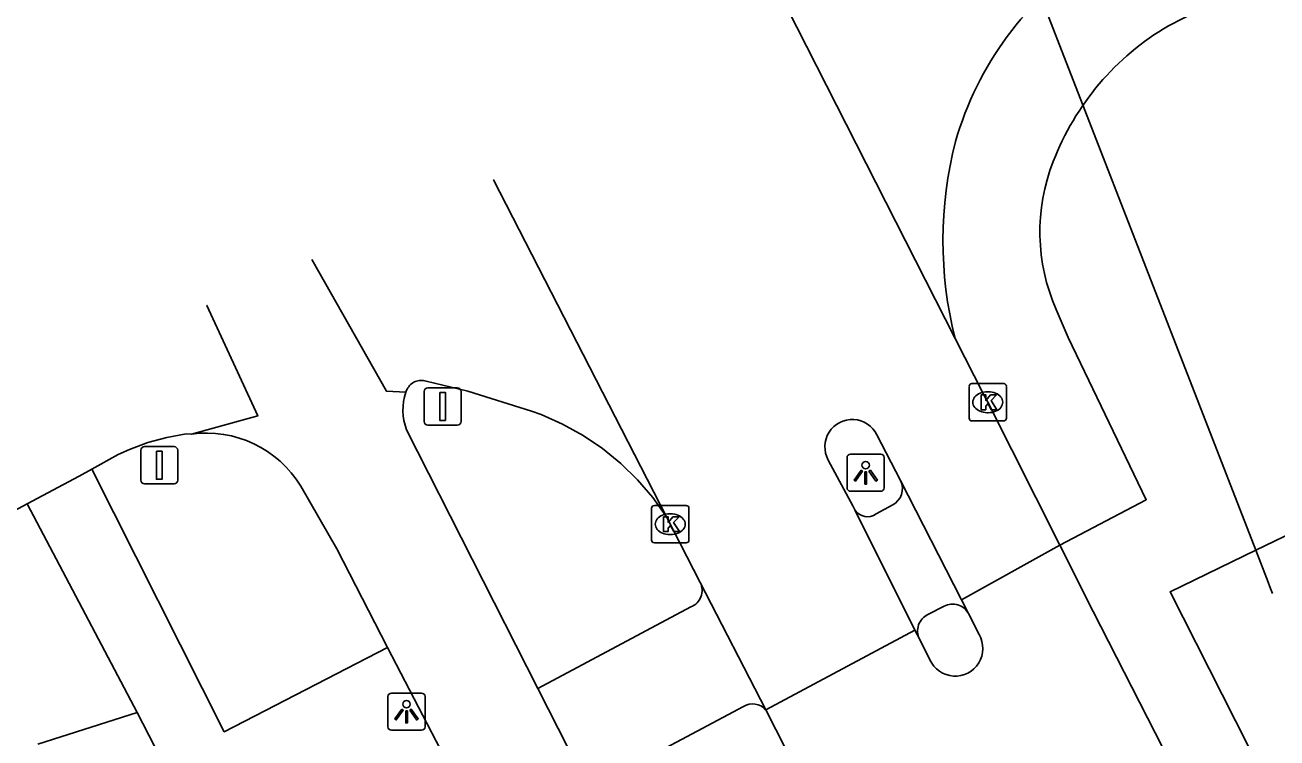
# Model space of a CAD drawing. Extents: x 159353 to 160616, y 385893 to 387321.
# Drawn here: x 159645.35 to 159678.9, y 386759.6 to 386778.69 of the extents above; entities that cross this region are included whole.
import ezdxf

# ---------------------------------------------------------------- set-up
doc = ezdxf.new("R2010")
doc.units = 0
for name, color, linetype in [('IMGEO_Berm_groen', 7, 'Continuous'), ('IMGEO_Duiker', 7, 'Continuous'), ('IMGEO_Fietspad_gesloten', 7, 'Continuous'), ('IMGEO_Kolk', 7, 'Continuous'), ('IMGEO_Lichtpunt', 7, 'Continuous'), ('IMGEO_Rijbaan_lokaal_gesloten', 7, 'Continuous'), ('IMGEO_Rijbaan_lokaal_open', 7, 'Continuous'), ('IMGEO_Verkeersbordpaal', 7, 'Continuous'), ('IMGEO_Voetpad_open', 7, 'Continuous')]:
    doc.layers.add(name, color=color, linetype=linetype)

msp = doc.modelspace()

# ---------------------------------------------------------------- linework, layer by layer
at = {"layer": 'IMGEO_Berm_groen'}
msp.add_lwpolyline([(159743.006, 386651.43), (159745.39, 386639.709), (159748.668, 386632.566), (159746.597, 386631.685), (159743.944, 386630.556), (159741.875, 386634.27), (159698.391, 386719.394), (159676.033, 386763.515), (159678.328, 386764.624), (159680.854, 386765.845), (159681.412, 386764.717)], dxfattribs=at)
at = {"layer": 'IMGEO_Duiker'}
msp.add_lwpolyline([(159678.778, 386763.466), (159678.708, 386763.646), (159678.66, 386763.77), (159678.328, 386764.624), (159670.695, 386784.276), (159669.008, 386789.602), (159664.935, 386802.464), (159664.73, 386803.112), (159664.689, 386803.241), (159664.255, 386804.611)], dxfattribs=at)
at = {"layer": 'IMGEO_Fietspad_gesloten'}
for points in [[(159659.098, 386760.918), (159655.576, 386767.848)], [(159652.741, 386766.344), (159653.705, 386764.665), (159655.069, 386762.023)], [(159655.069, 386762.023), (159656.483, 386759.286)], [(159660.465, 386758.232), (159659.098, 386760.918)]]:
    msp.add_lwpolyline(points, dxfattribs=at)
for centre, radius, start, end in [((159657.021, 386768.381), 1.541, 161.7803, 200.2516), ((159650.211, 386764.801), 2.963, 31.376, 97.7687)]:
    msp.add_arc(centre, radius, start, end, dxfattribs=at)
at = {"layer": 'IMGEO_Kolk'}
for p, q in [((159670.65, 386768.163), (159670.65, 386769.015)), ((159670.725, 386769.089), (159671.577, 386769.089)), ((159671.138, 386768.869), (159671.163, 386768.869)), ((159671.651, 386769.015), (159671.651, 386768.163)), ((159671.161, 386768.309), (159671.136, 386768.309)), ((159671.577, 386768.089), (159670.725, 386768.089)), ((159662.216, 386765.823), (159663.068, 386765.823)), ((159662.141, 386764.897), (159662.141, 386765.749)), ((159662.629, 386765.603), (159662.654, 386765.603)), ((159663.142, 386765.749), (159663.142, 386764.897)), ((159663.068, 386764.823), (159662.216, 386764.823)), ((159662.652, 386765.043), (159662.627, 386765.043))]:
    msp.add_line(p, q, dxfattribs=at)
for points in [[(159670.65, 386768.163), (159670.65, 386769.015)], [(159670.725, 386769.089), (159671.577, 386769.089)], [(159671.651, 386769.015), (159671.651, 386768.163)], [(159670.971, 386768.789), (159671.094, 386768.789), (159671.094, 386768.638), (159671.224, 386768.789), (159671.388, 386768.789), (159671.242, 386768.638), (159671.395, 386768.389), (159671.243, 386768.389), (159671.158, 386768.553), (159671.094, 386768.486), (159671.094, 386768.389), (159670.971, 386768.389), (159670.971, 386768.789)], [(159671.577, 386768.089), (159670.725, 386768.089)], [(159662.216, 386765.823), (159663.068, 386765.823)], [(159662.141, 386764.897), (159662.141, 386765.749)], [(159662.462, 386765.523), (159662.585, 386765.523), (159662.585, 386765.372), (159662.715, 386765.523), (159662.879, 386765.523), (159662.733, 386765.372), (159662.886, 386765.123), (159662.734, 386765.123), (159662.649, 386765.287), (159662.585, 386765.22), (159662.585, 386765.123), (159662.462, 386765.123), (159662.462, 386765.523)], [(159663.142, 386765.749), (159663.142, 386764.897)], [(159663.068, 386764.823), (159662.216, 386764.823)]]:
    msp.add_lwpolyline(points, dxfattribs=at)
for centre, start, end in [((159670.727, 386769.013), 91.552, 178.448), ((159670.727, 386769.013), 91.552, 178.448), ((159671.575, 386769.013), 1.552, 88.448), ((159671.575, 386769.013), 1.552, 88.448), ((159670.727, 386768.165), 181.552, 268.448), ((159670.727, 386768.165), 181.552, 268.448), ((159671.575, 386768.165), 271.552, 358.448), ((159671.575, 386768.165), 271.552, 358.448), ((159662.218, 386765.747), 91.552, 178.448), ((159662.218, 386765.747), 91.552, 178.448), ((159663.066, 386765.747), 1.552, 88.448), ((159663.066, 386765.747), 1.552, 88.448), ((159662.218, 386764.899), 181.552, 268.448), ((159662.218, 386764.899), 181.552, 268.448), ((159663.066, 386764.899), 271.552, 358.448), ((159663.066, 386764.899), 271.552, 358.448)]:
    msp.add_arc(centre, 0.0765, start, end, dxfattribs=at)
for centre, major_axis, ratio, start_param, end_param in [((159671.137, 386768.589), (-0.387, 0.002), 0.722429, 4.712389, 7.853982), ((159671.162, 386768.589), (-0.39, 0.002), 0.717154, 1.570796, 4.712389), ((159662.628, 386765.323), (-0.387, 0.002), 0.722429, 4.712389, 7.853982), ((159662.653, 386765.323), (-0.39, 0.002), 0.717154, 1.570796, 4.712389)]:
    msp.add_ellipse(centre, major_axis=major_axis, ratio=ratio, start_param=start_param, end_param=end_param, dxfattribs=at)
at = {"layer": 'IMGEO_Lichtpunt'}
for p, q in [((159668.282, 386767.2), (159667.474, 386767.2)), ((159668.282, 386767.2), (159667.474, 386767.2)), ((159667.38, 386767.105), (159667.38, 386766.298)), ((159667.38, 386767.105), (159667.38, 386766.298)), ((159668.376, 386766.298), (159668.376, 386767.105)), ((159668.376, 386766.298), (159668.376, 386767.105)), ((159667.474, 386766.204), (159668.282, 386766.204)), ((159667.474, 386766.204), (159668.282, 386766.204)), ((159655.979, 386760.8), (159655.171, 386760.8)), ((159655.979, 386760.8), (159655.171, 386760.8)), ((159655.077, 386760.705), (159655.077, 386759.898)), ((159655.077, 386760.705), (159655.077, 386759.898)), ((159656.073, 386759.898), (159656.073, 386760.705)), ((159656.073, 386759.898), (159656.073, 386760.705)), ((159655.171, 386759.804), (159655.979, 386759.804)), ((159655.171, 386759.804), (159655.979, 386759.804))]:
    msp.add_line(p, q, dxfattribs=at)
for points in [[(159667.754, 386766.769), (159667.793, 386766.741), (159667.605, 386766.479), (159667.567, 386766.506), (159667.754, 386766.769)], [(159667.856, 386766.721), (159667.903, 386766.721), (159667.903, 386766.399), (159667.856, 386766.399), (159667.856, 386766.721)], [(159667.966, 386766.741), (159668.004, 386766.768), (159668.191, 386766.506), (159668.152, 386766.478), (159667.966, 386766.741)], [(159655.451, 386760.369), (159655.49, 386760.341), (159655.302, 386760.079), (159655.264, 386760.106), (159655.451, 386760.369)], [(159655.553, 386760.321), (159655.6, 386760.321), (159655.6, 386759.999), (159655.553, 386759.999), (159655.553, 386760.321)], [(159655.663, 386760.341), (159655.701, 386760.368), (159655.888, 386760.106), (159655.849, 386760.078), (159655.663, 386760.341)]]:
    msp.add_lwpolyline(points, dxfattribs=at)
for centre in [(159667.879, 386766.903), (159655.576, 386760.503)]:
    msp.add_circle(centre, 0.0994, dxfattribs=at)
for centre, start, end in [((159667.474, 386767.105), 90, 180), ((159667.474, 386767.105), 90, 180), ((159668.282, 386767.105), 0, 90), ((159668.282, 386767.105), 0, 90), ((159667.474, 386766.298), 180, 270), ((159667.474, 386766.298), 180, 270), ((159668.282, 386766.298), 270, 0), ((159668.282, 386766.298), 270, 360), ((159655.171, 386760.705), 90, 180), ((159655.171, 386760.705), 90, 180), ((159655.979, 386760.705), 0, 90), ((159655.979, 386760.705), 0, 90), ((159655.171, 386759.898), 180, 270), ((159655.171, 386759.898), 180, 270), ((159655.979, 386759.898), 270, 0), ((159655.979, 386759.898), 270, 360)]:
    msp.add_arc(centre, 0.0946, start, end, dxfattribs=at)
at = {"layer": 'IMGEO_Rijbaan_lokaal_gesloten'}
for points in [[(159670.273, 386770.3), (159659.394, 386791.689)], [(159657.91, 386774.544), (159657.91, 386774.544), (159662.541, 386765.522)], [(159673.079, 386764.76), (159671.15, 386768.588), (159671.043, 386768.787), (159670.273, 386770.3)], [(159668.179, 386767.714), (159668.815, 386766.493)], [(159667.585, 386765.703), (159667.53, 386765.813), (159666.875, 386767.041)], [(159668.815, 386766.493), (159670.445, 386763.296)], [(159662.541, 386765.522), (159663.447, 386763.76)], [(159669.2, 386762.485), (159667.585, 386765.703)], [(159670.445, 386763.296), (159673.079, 386764.76)], [(159743.239, 386627.211), (159735.251, 386642.791), (159726.157, 386660.692), (159713.2, 386686.195), (159702.544, 386706.95), (159695.538, 386720.97), (159691.569, 386728.727), (159680.941, 386749.346), (159680.607, 386750), (159673.972, 386762.988), (159673.079, 386764.76)], [(159663.447, 386763.76), (159665.199, 386760.354)], [(159670.633, 386762.927), (159670.445, 386763.296)], [(159670.633, 386762.927), (159670.915, 386762.369)], [(159665.199, 386760.354), (159669.2, 386762.485)], [(159669.2, 386762.485), (159669.317, 386762.252)], [(159669.602, 386761.688), (159669.317, 386762.252)], [(159665.199, 386760.354), (159665.743, 386759.297), (159670.481, 386750), (159672.924, 386745.228), (159677.715, 386735.588), (159688.974, 386713.572), (159696.697, 386698.52), (159707.452, 386677.438), (159721.35, 386650.329), (159722.272, 386648.514)]]:
    msp.add_lwpolyline(points, dxfattribs=at)
for centre, radius, start, end in [((159667.519, 386767.394), 0.734, 25.8672, 208.7297), ((159670.277, 386761.993), 0.741, 204.2805, 30.5474)]:
    msp.add_arc(centre, radius, start, end, dxfattribs=at)
at = {"layer": 'IMGEO_Rijbaan_lokaal_open'}
for points in [[(159655.558, 386768.863), (159655.035, 386768.888), (159653.037, 386772.412)], [(159650.228, 386771.182), (159650.228, 386771.182), (159651.588, 386768.221), (159649.811, 386767.737)], [(159655.558, 386768.863), (159655.579, 386768.909), (159655.594, 386768.943), (159655.613, 386768.976), (159655.634, 386769.006), (159655.658, 386769.035), (159655.684, 386769.062), (159655.713, 386769.086), (159655.743, 386769.107), (159655.776, 386769.125), (159655.81, 386769.141), (159655.845, 386769.153), (159655.881, 386769.163), (159655.918, 386769.169), (159655.955, 386769.171), (159655.992, 386769.171), (159656.03, 386769.167), (159656.066, 386769.16), (159656.102, 386769.149), (159657.222, 386768.886), (159658.927, 386768.351), (159659.184, 386768.257), (159659.759, 386768.003), (159660.309, 386767.699), (159660.83, 386767.348), (159661.317, 386766.95), (159661.767, 386766.512), (159662.176, 386766.034), (159662.541, 386765.522)], [(159647.147, 386766.795), (159647.852, 386767.188), (159648.154, 386767.326), (159648.648, 386767.509), (159649.155, 386767.647), (159649.673, 386767.739), (159649.811, 386767.737)], [(159645.412, 386765.866), (159646.803, 386766.611), (159647.147, 386766.795)], [(159645.412, 386765.866), (159643.155, 386764.657), (159641.356, 386763.868), (159639.442, 386763.223), (159634.379, 386761.908)]]:
    msp.add_lwpolyline(points, dxfattribs=at)
for centre, radius, start, end in [((159678.848, 386773.102), 8.912, 123.3171, 163.9142), ((159680.666, 386772.912), 10.716, 165.632, 194.1072)]:
    msp.add_arc(centre, radius, start, end, dxfattribs=at)
at = {"layer": 'IMGEO_Verkeersbordpaal'}
for p, q in [((159656.046, 386768.076), (159656.046, 386768.876)), ((159656.046, 386768.876), (159656.046, 386768.076)), ((159656.146, 386768.976), (159656.936, 386768.976)), ((159656.936, 386768.976), (159656.146, 386768.976)), ((159657.036, 386768.876), (159657.036, 386768.076)), ((159657.036, 386768.076), (159657.036, 386768.876)), ((159656.936, 386767.976), (159656.146, 386767.976)), ((159656.146, 386767.976), (159656.936, 386767.976)), ((159648.456, 386766.501), (159648.456, 386767.301)), ((159648.456, 386767.301), (159648.456, 386766.501)), ((159648.556, 386767.401), (159649.346, 386767.401)), ((159649.346, 386767.401), (159648.556, 386767.401)), ((159649.446, 386767.301), (159649.446, 386766.501)), ((159649.446, 386766.501), (159649.446, 386767.301)), ((159649.346, 386766.401), (159648.556, 386766.401)), ((159648.556, 386766.401), (159649.346, 386766.401))]:
    msp.add_line(p, q, dxfattribs=at)
for points in [[(159656.466, 386768.851), (159656.616, 386768.851), (159656.616, 386768.101), (159656.466, 386768.101), (159656.466, 386768.851)], [(159648.876, 386767.276), (159649.026, 386767.276), (159649.026, 386766.526), (159648.876, 386766.526), (159648.876, 386767.276)]]:
    msp.add_lwpolyline(points, dxfattribs=at)
for centre, start, end in [((159656.146, 386768.876), 90, 180), ((159656.146, 386768.876), 90, 180), ((159656.936, 386768.876), 0, 90), ((159656.936, 386768.876), 360, 90), ((159656.146, 386768.076), 180, 270), ((159656.146, 386768.076), 180, 270), ((159656.936, 386768.076), 270, 0), ((159656.936, 386768.076), 270, 0), ((159648.556, 386767.301), 90, 180), ((159648.556, 386767.301), 90, 180), ((159649.346, 386767.301), 0, 90), ((159649.346, 386767.301), 360, 90), ((159648.556, 386766.501), 180, 270), ((159648.556, 386766.501), 180, 270), ((159649.346, 386766.501), 270, 0), ((159649.346, 386766.501), 270, 0)]:
    msp.add_arc(centre, 0.1, start, end, dxfattribs=at)
at = {"layer": 'IMGEO_Voetpad_open'}
for points in [[(159681.072, 386781.273), (159675.991, 386778.669)], [(159672.985, 386771.072), (159673.306, 386770.324), (159675.396, 386765.976), (159673.079, 386764.76)], [(159655.069, 386762.023), (159650.69, 386759.762), (159647.147, 386766.795)], [(159648.358, 386760.28), (159645.412, 386765.866)], [(159668.591, 386765.834), (159668.164, 386765.596)], [(159659.098, 386760.918), (159663.197, 386763.107)], [(159669.542, 386762.901), (159669.984, 386763.127)], [(159645.696, 386759.433), (159648.358, 386760.28)], [(159648.358, 386760.28), (159657.255, 386743.004)], [(159664.605, 386760.441), (159660.465, 386758.232)]]:
    msp.add_lwpolyline(points, dxfattribs=at)
for centre, radius, start, end in [((159679.598, 386772.48), 7.163, 120.2329, 159.1222), ((159677.671, 386773.148), 5.125, 158.4207, 203.8934), ((159668.365, 386766.278), 0.499, 296.9701, 25.4832), ((159667.929, 386765.944), 0.42, 215.0327, 304.0268), ((159663.024, 386763.547), 0.473, 291.4155, 26.686), ((159670.209, 386762.704), 0.479, 27.7041, 118.0408), ((159669.754, 386762.464), 0.486, 115.8649, 205.8936), ((159664.848, 386760.032), 0.476, 42.5776, 120.7573)]:
    msp.add_arc(centre, radius, start, end, dxfattribs=at)

doc.saveas('drawing.dxf')
